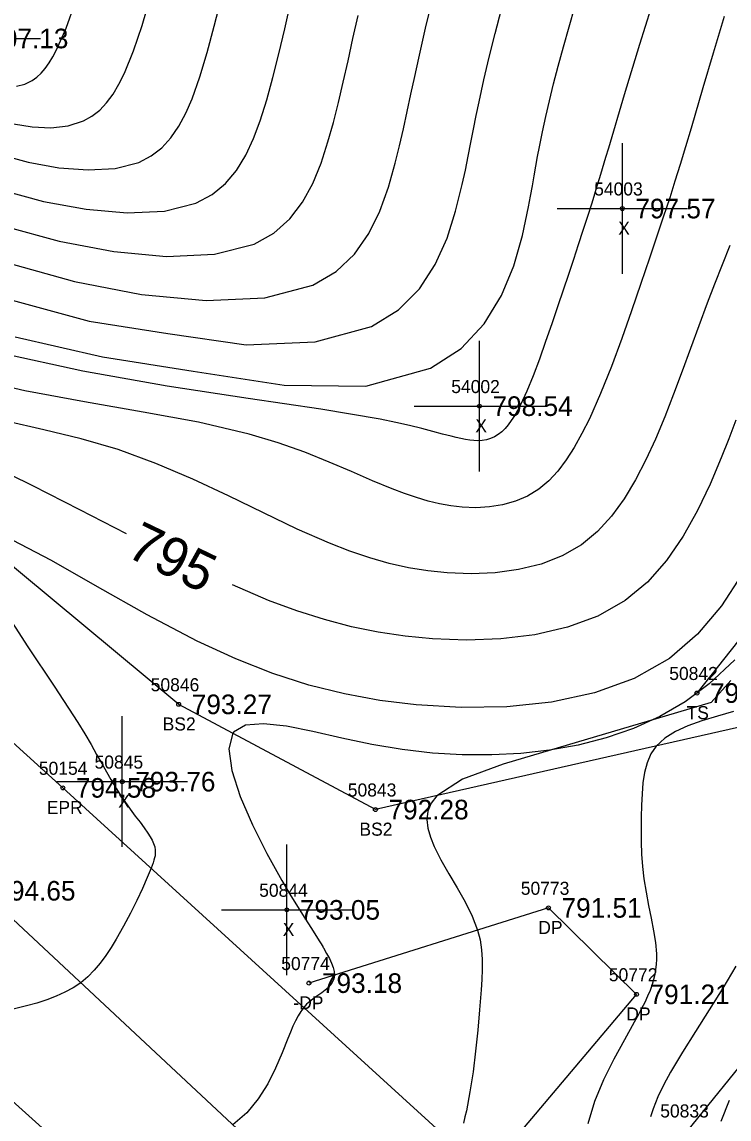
# Model space of a CAD drawing. Extents: x 1378535 to 1380697, y 997729 to 1000024.
# Drawn here: x 1378746.7 to 1378800.8, y 999798.8 to 999882.8 of the extents above; entities that cross this region are included whole.
import ezdxf

# ---------------------------------------------------------------- set-up
doc = ezdxf.new("R2010")
doc.units = 0
for name, color, linetype in [('RD_DTM_BkLn1', 7, 'Continuous'), ('RD_DTM_BkLn2', 7, 'Continuous'), ('RD_DTM_BkLn_txCode', 7, 'Continuous'), ('RD_DTM_Major1', 7, 'Continuous'), ('RD_DTM_Major1_Lbl', 7, 'Continuous'), ('RD_DTM_Minor1', 7, 'Continuous'), ('RD_EX_Driveway', 7, 'Continuous'), ('RD_EX_Driveway_txCode', 7, 'Continuous'), ('RD_EX_Misc', 7, 'Continuous'), ('RD_EX_Misc_txCode', 7, 'Continuous'), ('RD_EX_Road', 7, 'Continuous'), ('RD_EX_Road_txCode', 7, 'Continuous'), ('RD_EX_TX_Driveway_ELEV', 7, 'Continuous'), ('RD_EX_TX_Misc_ELEV', 7, 'Continuous'), ('RD_EX_TX_Road_ELEV', 7, 'Continuous'), ('RD_HC_Survey_ELEV', 7, 'Continuous'), ('RD_SMD_Locator', 7, 'Continuous')]:
    doc.layers.add(name, color=color, linetype=linetype)

msp = doc.modelspace()

# ---------------------------------------------------------------- linework, layer by layer
at = {"layer": 'RD_DTM_BkLn1'}
msp.add_lwpolyline([(1379201.7, 999398.205), (1379156.533, 999438.891), (1379112.084, 999479.847), (1379066.495, 999520.561), (1379020.821, 999562.613), (1378974.239, 999604.981), (1378928.957, 999646.778), (1378882.739, 999688.619), (1378834.578, 999733.071), (1378787.698, 999775.121), (1378743.642, 999816.274), (1378698.706, 999856.431), (1378652.056, 999898.787), (1378607.023, 999939.646), (1378604.538, 999941.267)], dxfattribs=at)
at = {"layer": 'RD_DTM_BkLn2'}
for points in [[(1378843.617, 999885.073), (1378833.284, 999869.798), (1378802.971, 999829.09), (1378773.742, 999822.488), (1378758.678, 999830.541), (1378715.181, 999866.671), (1378674.59, 999902.834), (1378646.18, 999933.076), (1378637.895, 999948.377), (1378638.183, 999977.043)], [(1378839.626, 999887.968), (1378830.473, 999871.929), (1378798.351, 999831.404)], [(1378925.231, 999671.641), (1378884.865, 999710.355), (1378842.861, 999749.051), (1378800.856, 999787.394), (1378797.661, 999797.924), (1378813.033, 999816.9), (1378834.932, 999844.694), (1378855.626, 999872.588)]]:
    msp.add_lwpolyline(points, dxfattribs=at)
at = {"layer": 'RD_DTM_Major1'}
for points in [[(1378746.02, 999874.966), (1378747.471, 999874.732), (1378748.882, 999874.67), (1378750.203, 999874.811), (1378751.386, 999875.186), (1378752.04, 999875.553), (1378752.63, 999876.021), (1378753.163, 999876.587), (1378753.649, 999877.247), (1378754.097, 999877.998), (1378754.516, 999878.837), (1378755.22, 999880.554), (1378755.873, 999882.502), (1378756.491, 999884.638), (1378757.088, 999886.922), (1378757.68, 999889.31), (1378758.279, 999891.76), (1378758.942, 999894.412), (1378759.615, 999897.073), (1378760.284, 999899.729), (1378760.931, 999902.368), (1378761.542, 999904.975), (1378762.101, 999907.537), (1378762.495, 999909.523)], [(1378745.923, 999861.481), (1378751.833, 999859.863), (1378757.836, 999858.925), (1378763.845, 999858.055), (1378769.136, 999858.284), (1378773.445, 999859.459), (1378775.509, 999860.729), (1378777.108, 999862.342), (1378778.32, 999864.201), (1378779.219, 999866.213), (1378779.882, 999868.284), (1378780.385, 999870.319), (1378780.625, 999871.418), (1378780.846, 999872.485), (1378781.054, 999873.531), (1378781.257, 999874.567), (1378781.462, 999875.602), (1378781.676, 999876.646), (1378782.043, 999878.328), (1378782.452, 999880.067), (1378782.902, 999881.872), (1378783.395, 999883.749)], [(1378801.342, 999852.278), (1378800.793, 999850.856), (1378800.215, 999849.405), (1378799.362, 999847.393), (1378798.4, 999845.371), (1378797.298, 999843.406), (1378796.029, 999841.56), (1378794.56, 999839.898), (1378792.863, 999838.484), (1378790.769, 999837.297), (1378788.443, 999836.436), (1378785.948, 999835.865), (1378783.349, 999835.551), (1378780.711, 999835.459), (1378778.099, 999835.554), (1378776.006, 999835.752), (1378773.948, 999836.059), (1378771.9, 999836.481), (1378769.837, 999837.024), (1378767.732, 999837.695), (1378765.562, 999838.498), (1378762.792, 999839.677)], [(1378754.686, 999843.584), (1378751.097, 999845.425), (1378747.504, 999847.256), (1378744.07, 999848.935)], [(1378801.328, 999810.498), (1378800.324, 999808.818), (1378799.278, 999807.152), (1378798.235, 999805.515), (1378797.24, 999803.923), (1378796.336, 999802.392), (1378795.82, 999801.437), (1378795.369, 999800.507), (1378794.991, 999799.596), (1378794.789, 999798.98)]]:
    msp.add_lwpolyline(points, dxfattribs=at)
at = {"layer": 'RD_DTM_Minor1'}
for points in [[(1378744.87, 999872.655), (1378747.166, 999872.035), (1378749.493, 999871.612), (1378751.747, 999871.437), (1378753.823, 999871.557), (1378755.618, 999872.021), (1378756.564, 999872.507), (1378757.378, 999873.138), (1378758.078, 999873.902), (1378758.685, 999874.79), (1378759.219, 999875.79), (1378759.699, 999876.893), (1378760.304, 999878.567), (1378760.866, 999880.415), (1378761.405, 999882.436), (1378761.942, 999884.628)], [(1378795.247, 999885.194), (1378793.964, 999881.039), (1378792.794, 999877.185), (1378791.574, 999873.114), (1378791.361, 999872.401), (1378790.972, 999871.103), (1378790.617, 999869.931), (1378790.509, 999869.577), (1378790.295, 999868.886), (1378789.974, 999867.864), (1378789.63, 999866.796), (1378789.272, 999865.701), (1378788.9, 999864.579), (1378788.514, 999863.428), (1378788.116, 999862.247), (1378787.706, 999861.034), (1378787.244, 999859.672), (1378786.772, 999858.305), (1378786.292, 999856.967), (1378785.808, 999855.693), (1378785.323, 999854.517), (1378784.84, 999853.473), (1378784.608, 999853.028), (1378784.376, 999852.621), (1378784.142, 999852.255), (1378783.905, 999851.928), (1378783.662, 999851.642), (1378783.413, 999851.397), (1378783.136, 999851.18), (1378782.848, 999851.007), (1378782.548, 999850.878), (1378782.235, 999850.788), (1378781.908, 999850.736), (1378781.565, 999850.719), (1378781.271, 999850.729), (1378780.962, 999850.759), (1378780.636, 999850.808), (1378780.29, 999850.875), (1378779.921, 999850.958), (1378779.527, 999851.055), (1378778.866, 999851.229), (1378778.126, 999851.428), (1378777.294, 999851.646), (1378776.356, 999851.879), (1378775.299, 999852.122), (1378774.112, 999852.367), (1378769.56, 999853.135), (1378763.993, 999853.954), (1378757.794, 999854.895), (1378751.345, 999856.027), (1378745.027, 999857.422)], [(1378745.68, 999864.302), (1378750.691, 999862.905), (1378755.831, 999861.914), (1378760.791, 999861.453), (1378765.263, 999861.646), (1378768.938, 999862.617), (1378770.727, 999863.666), (1378772.139, 999865.006), (1378773.238, 999866.572), (1378774.083, 999868.297), (1378774.736, 999870.116), (1378775.259, 999871.962), (1378775.587, 999873.28), (1378775.89, 999874.59), (1378776.177, 999875.904), (1378776.46, 999877.234), (1378776.748, 999878.592), (1378777.053, 999879.99), (1378777.583, 999882.287), (1378778.17, 999884.687)], [(1378745.153, 999869.903), (1378748.34, 999869.032), (1378751.585, 999868.427), (1378754.722, 999868.156), (1378757.583, 999868.29), (1378760.001, 999868.9), (1378761.233, 999869.551), (1378762.256, 999870.395), (1378763.103, 999871.406), (1378763.806, 999872.562), (1378764.398, 999873.838), (1378764.912, 999875.209), (1378765.423, 999876.815), (1378765.896, 999878.518), (1378766.348, 999880.326), (1378766.799, 999882.248), (1378767.266, 999884.292)], [(1378746.155, 999858.658), (1378752.854, 999857.13), (1378759.787, 999856.051), (1378766.763, 999854.958), (1378773.017, 999854.898), (1378777.958, 999856.279), (1378780.293, 999857.778), (1378782.072, 999859.667), (1378783.387, 999861.821), (1378784.328, 999864.113), (1378784.988, 999866.417), (1378785.458, 999868.605), (1378785.614, 999869.43), (1378785.758, 999870.224), (1378785.894, 999870.99), (1378786.026, 999871.738), (1378786.157, 999872.472), (1378786.293, 999873.201), (1378786.522, 999874.351), (1378786.775, 999875.523), (1378787.059, 999876.738), (1378787.376, 999878.018), (1378787.733, 999879.383), (1378788.135, 999880.853), (1378789.011, 999883.916)], [(1378746.269, 999877.84), (1378746.888, 999878.002), (1378747.469, 999878.291), (1378747.811, 999878.543), (1378748.138, 999878.85), (1378748.45, 999879.213), (1378748.751, 999879.631), (1378749.043, 999880.105), (1378749.328, 999880.634), (1378750.056, 999882.278), (1378750.75, 999884.228)], [(1378800.444, 999883.176), (1378799.598, 999880.366), (1378798.813, 999877.72), (1378797.901, 999874.631), (1378797.478, 999873.214), (1378797.07, 999871.865), (1378796.669, 999870.568), (1378796.268, 999869.309), (1378796.024, 999868.563), (1378795.776, 999867.818), (1378795.523, 999867.066), (1378794.717, 999864.69), (1378794.059, 999862.741), (1378793.351, 999860.665), (1378792.598, 999858.529), (1378791.805, 999856.396), (1378790.977, 999854.333), (1378790.12, 999852.403), (1378789.552, 999851.257), (1378788.966, 999850.201), (1378788.351, 999849.242), (1378787.7, 999848.387), (1378787.005, 999847.643), (1378786.255, 999847.018), (1378785.384, 999846.483), (1378784.453, 999846.082), (1378783.474, 999845.807), (1378782.46, 999845.647), (1378781.423, 999845.592), (1378780.375, 999845.634), (1378779.512, 999845.734), (1378778.645, 999845.89), (1378777.768, 999846.099), (1378776.875, 999846.36), (1378775.961, 999846.669), (1378775.021, 999847.025), (1378773.518, 999847.651), (1378771.916, 999848.349), (1378770.195, 999849.086), (1378768.33, 999849.832), (1378766.3, 999850.555), (1378764.082, 999851.223), (1378760.202, 999852.124), (1378755.946, 999852.911), (1378751.463, 999853.683), (1378746.896, 999854.541), (1378742.392, 999855.583)], [(1378745.423, 999867.113), (1378749.518, 999865.983), (1378753.704, 999865.188), (1378757.745, 999864.823), (1378761.406, 999864.984), (1378764.451, 999865.765), (1378765.963, 999866.607), (1378767.184, 999867.689), (1378768.162, 999868.97), (1378768.943, 999870.408), (1378769.573, 999871.959), (1378770.1, 999873.583), (1378770.518, 999875.07), (1378770.905, 999876.592), (1378771.275, 999878.161), (1378771.641, 999879.789), (1378772.018, 999881.486), (1378772.421, 999883.265)], [(1378800.87, 999865.661), (1378799.709, 999862.705), (1378799.145, 999861.245), (1378798.5, 999859.52), (1378797.222, 999856.029), (1378796.567, 999854.283), (1378795.886, 999852.55), (1378795.169, 999850.838), (1378794.443, 999849.246), (1378793.655, 999847.713), (1378792.788, 999846.268), (1378791.821, 999844.941), (1378790.737, 999843.762), (1378789.517, 999842.761), (1378788.044, 999841.909), (1378786.428, 999841.278), (1378784.704, 999840.849), (1378782.908, 999840.604), (1378781.076, 999840.526), (1378779.243, 999840.595), (1378777.755, 999840.751), (1378776.277, 999840.996), (1378774.798, 999841.33), (1378773.306, 999841.753), (1378771.788, 999842.266), (1378770.231, 999842.87), (1378767.757, 999843.96), (1378765.177, 999845.189), (1378762.503, 999846.486), (1378759.749, 999847.774), (1378756.926, 999848.981), (1378754.048, 999850.032), (1378751.217, 999850.857), (1378748.351, 999851.554), (1378745.457, 999852.211)], [(1378801.8, 999840.472), (1378800.243, 999838.078), (1378798.409, 999835.904), (1378796.25, 999834.053), (1378793.546, 999832.513), (1378790.508, 999831.415), (1378787.228, 999830.712), (1378783.798, 999830.358), (1378780.309, 999830.306), (1378776.852, 999830.509), (1378774.084, 999830.842), (1378771.359, 999831.337), (1378768.637, 999832.018), (1378765.878, 999832.905), (1378763.04, 999834.021), (1378760.083, 999835.387), (1378756.271, 999837.395), (1378752.474, 999839.539), (1378748.95, 999841.539), (1378745.958, 999843.118)], [(1378745.186, 999837.943), (1378747.135, 999834.949), (1378749.151, 999831.924), (1378750.945, 999829.153), (1378751.483, 999828.274), (1378751.964, 999827.46), (1378752.397, 999826.708), (1378752.79, 999826.014), (1378753.152, 999825.373), (1378753.492, 999824.783), (1378753.708, 999824.418), (1378753.814, 999824.243), (1378753.919, 999824.072), (1378754.127, 999823.743), (1378754.555, 999823.102), (1378754.967, 999822.52), (1378755.357, 999821.993), (1378755.718, 999821.515), (1378756.042, 999821.078), (1378756.324, 999820.678), (1378756.5, 999820.403), (1378756.646, 999820.14), (1378756.76, 999819.885), (1378756.839, 999819.632), (1378756.881, 999819.377), (1378756.883, 999819.115), (1378756.864, 999818.955), (1378756.83, 999818.788), (1378756.783, 999818.611), (1378756.722, 999818.421), (1378756.648, 999818.216), (1378756.562, 999817.992), (1378756.268, 999817.283), (1378755.899, 999816.451), (1378755.464, 999815.53), (1378754.978, 999814.555), (1378754.451, 999813.56), (1378753.897, 999812.579), (1378753.506, 999811.934), (1378753.099, 999811.318), (1378752.671, 999810.735), (1378752.212, 999810.19), (1378751.715, 999809.69), (1378751.173, 999809.239), (1378750.594, 999808.848), (1378749.966, 999808.503), (1378749.292, 999808.198), (1378748.575, 999807.926), (1378747.817, 999807.681), (1378747.02, 999807.456), (1378745.602, 999807.109)], [(1378801.244, 999833.948), (1378799.296, 999832.115), (1378797.45, 999830.739), (1378795.514, 999829.603), (1378793.496, 999828.687), (1378791.409, 999827.968), (1378789.262, 999827.425), (1378787.066, 999827.038), (1378784.87, 999826.79), (1378782.641, 999826.67), (1378780.382, 999826.677), (1378778.097, 999826.812), (1378775.789, 999827.075), (1378773.463, 999827.463), (1378771.168, 999827.952), (1378768.956, 999828.455), (1378766.923, 999828.861), (1378765.169, 999829.06), (1378763.79, 999828.943), (1378762.884, 999828.401), (1378762.874, 999828.388), (1378762.864, 999828.376), (1378762.855, 999828.363), (1378762.845, 999828.35), (1378762.836, 999828.337), (1378762.826, 999828.323), (1378762.514, 999827.135), (1378762.739, 999825.473), (1378763.381, 999823.485), (1378764.317, 999821.321), (1378765.424, 999819.13), (1378766.581, 999817.06), (1378767.196, 999816.024), (1378767.782, 999815.068), (1378768.333, 999814.189), (1378768.841, 999813.387), (1378769.299, 999812.659), (1378769.701, 999812.002), (1378769.711, 999811.986), (1378769.72, 999811.97), (1378769.73, 999811.954), (1378769.739, 999811.938), (1378769.749, 999811.923), (1378769.758, 999811.907), (1378770.005, 999811.479), (1378770.214, 999811.086), (1378770.381, 999810.726), (1378770.503, 999810.396), (1378770.576, 999810.094), (1378770.596, 999809.818), (1378770.558, 999809.546), (1378770.462, 999809.298), (1378770.315, 999809.07), (1378770.124, 999808.857), (1378769.897, 999808.656), (1378769.64, 999808.463), (1378769.416, 999808.309), (1378769.182, 999808.15), (1378768.944, 999807.981), (1378768.706, 999807.794), (1378768.473, 999807.583), (1378768.251, 999807.34), (1378768.029, 999807.04), (1378767.819, 999806.698), (1378767.62, 999806.318), (1378767.425, 999805.901), (1378767.231, 999805.449), (1378767.034, 999804.966), (1378766.593, 999803.866), (1378766.088, 999802.692), (1378765.49, 999801.498), (1378764.768, 999800.339), (1378763.891, 999799.271), (1378762.831, 999798.349)], [(1378800.956, 999832.371), (1378799.433, 999830.685), (1378795.238, 999829.438), (1378787.208, 999827.053), (1378783.521, 999825.956), (1378780.393, 999824.826), (1378778.432, 999823.547), (1378777.996, 999822.976), (1378777.753, 999822.372), (1378777.68, 999821.735), (1378777.752, 999821.07), (1378777.945, 999820.378), (1378778.235, 999819.661), (1378778.753, 999818.635), (1378779.357, 999817.579), (1378779.993, 999816.502), (1378780.608, 999815.417), (1378781.148, 999814.332), (1378781.559, 999813.26), (1378781.75, 999812.509), (1378781.863, 999811.763), (1378781.912, 999811.014), (1378781.913, 999810.255), (1378781.879, 999809.48), (1378781.826, 999808.68), (1378781.711, 999807.174), (1378781.573, 999805.606), (1378781.408, 999804.011), (1378781.211, 999802.427), (1378780.976, 999800.891), (1378780.7, 999799.442), (1378780.593, 999798.963), (1378780.479, 999798.496)], [(1378801.156, 999830.002), (1378799.927, 999829.633), (1378798.729, 999829.279), (1378797.662, 999828.89), (1378796.724, 999828.451), (1378795.903, 999827.948), (1378795.239, 999827.344), (1378794.834, 999826.748), (1378794.544, 999826.072), (1378794.347, 999825.327), (1378794.224, 999824.529), (1378794.152, 999823.691), (1378794.111, 999822.826), (1378794.083, 999821.897), (1378794.071, 999820.957), (1378794.081, 999820.013), (1378794.118, 999819.067), (1378794.187, 999818.125), (1378794.293, 999817.191), (1378794.458, 999816.159), (1378794.653, 999815.15), (1378794.854, 999814.167), (1378795.035, 999813.218), (1378795.174, 999812.307), (1378795.245, 999811.44), (1378795.249, 999811.034), (1378795.23, 999810.637), (1378795.188, 999810.247), (1378795.123, 999809.861), (1378795.035, 999809.478), (1378794.922, 999809.093), (1378794.764, 999808.649), (1378794.576, 999808.198), (1378794.36, 999807.734), (1378794.117, 999807.254), (1378793.849, 999806.754), (1378793.559, 999806.23), (1378792.796, 999804.877), (1378791.986, 999803.393), (1378791.204, 999801.806), (1378790.522, 999800.142), (1378790.012, 999798.429)], [(1378800.827, 999800.231), (1378800.171, 999798.621)]]:
    msp.add_lwpolyline(points, dxfattribs=at)
at = {"layer": 'RD_EX_Driveway'}
msp.add_lwpolyline([(1378783.362, 999796.058), (1378793.727, 999808.347), (1378786.986, 999814.964), (1378768.645, 999809.205)], dxfattribs=at)
at = {"layer": 'RD_EX_Misc'}
for p, q in [((1378738.099, 999881.5), (1378748.099, 999881.5)), ((1378792.642, 999863.484), (1378792.642, 999873.484)), ((1378787.642, 999868.484), (1378797.642, 999868.484)), ((1378781.702, 999848.362), (1378781.702, 999858.362)), ((1378776.702, 999853.362), (1378786.702, 999853.362)), ((1378754.354, 999819.625), (1378754.354, 999829.625)), ((1378749.354, 999824.625), (1378759.354, 999824.625)), ((1378766.957, 999809.813), (1378766.957, 999819.813)), ((1378761.957, 999814.813), (1378771.957, 999814.813))]:
    msp.add_line(p, q, dxfattribs=at)
at = {"layer": 'RD_EX_Road'}
for points in [[(1379209.475, 999405.54), (1379163.997, 999446.485), (1379118.805, 999488.017), (1379074.408, 999528.841), (1379028.669, 999569.9), (1378981.979, 999612.718), (1378937.166, 999653.911), (1378890.129, 999696.785), (1378842.566, 999740.72), (1378794.879, 999783.075), (1378749.806, 999824.149), (1378706.231, 999863.66), (1378659.579, 999905.32), (1378614.058, 999947.757), (1378610.306, 999950.384)], [(1379194.921, 999391.17), (1379151.382, 999431.093), (1379105.356, 999472.756), (1379062.213, 999513.117), (1379014.238, 999555.894), (1378967.91, 999597.354), (1378922.421, 999639.979), (1378876.774, 999681.523), (1378827.896, 999726.217), (1378781.196, 999768.463), (1378736.445, 999808.724), (1378691.95, 999849.175), (1378644.395, 999891.391), (1378600.504, 999932.423), (1378598.568, 999933.73)]]:
    msp.add_lwpolyline(points, dxfattribs=at)
at = {"layer": 'RD_SMD_Locator'}
for centre in [(1378792.642, 999868.484), (1378781.702, 999853.362), (1378798.351, 999831.404), (1378758.678, 999830.541), (1378749.806, 999824.149), (1378754.354, 999824.625), (1378773.742, 999822.488), (1378766.957, 999814.813), (1378786.986, 999814.964), (1378768.645, 999809.205), (1378793.727, 999808.347)]:
    msp.add_circle(centre, 0.15, dxfattribs=at)

# ---------------------------------------------------------------- texts
at = {"layer": 'RD_DTM_BkLn_txCode'}
for s, p in [('50842', (1378796.233, 999832.404)), ('50846', (1378756.536, 999831.541)), ('TS', (1378797.556, 999829.404)), ('BS2', (1378757.45, 999828.541)), ('50843', (1378771.624, 999823.488)), ('BS2', (1378772.514, 999820.488)), ('50833', (1378795.543, 999798.924))]:
    msp.add_text(s, height=1, dxfattribs=at).set_placement(p)
at = {"layer": 'RD_DTM_Major1_Lbl'}
msp.add_text('795', height=3, rotation=334.2669, dxfattribs=at).set_placement((1378754.549, 999841.914))
at = {"layer": 'RD_EX_Driveway_txCode'}
for s, p in [('50773', (1378784.868, 999815.964)), ('DP', (1378786.206, 999812.964)), ('50774', (1378766.527, 999810.205)), ('50772', (1378791.609, 999809.347)), ('-DP', (1378767.456, 999807.205)), ('DP', (1378792.947, 999806.347))]:
    msp.add_text(s, height=1, dxfattribs=at).set_placement(p)
at = {"layer": 'RD_EX_Misc_txCode'}
for s, p in [('54003', (1378790.485, 999869.484)), ('X', (1378792.327, 999866.484)), ('54002', (1378779.545, 999854.362)), ('X', (1378781.387, 999851.362)), ('50845', (1378752.236, 999825.625)), ('X', (1378754.039, 999822.625)), ('50844', (1378764.839, 999815.813)), ('X', (1378766.642, 999812.813))]:
    msp.add_text(s, height=1, dxfattribs=at).set_placement(p)
at = {"layer": 'RD_EX_Road_txCode'}
for s, p in [('50154', (1378747.971, 999825.149)), ('EPR', (1378748.578, 999822.149))]:
    msp.add_text(s, height=1, dxfattribs=at).set_placement(p)
at = {"layer": 'RD_EX_TX_Driveway_ELEV'}
for s, p in [('791.51', (1378787.986, 999814.214)), ('793.18', (1378769.645, 999808.455)), ('791.21', (1378794.727, 999807.597))]:
    msp.add_text(s, height=1.5, dxfattribs=at).set_placement(p)
at = {"layer": 'RD_EX_TX_Misc_ELEV'}
for s, p in [('807.13', (1378744.099, 999880.75)), ('797.57', (1378793.642, 999867.734)), ('798.54', (1378782.702, 999852.612)), ('793.62', (1378799.351, 999830.654)), ('793.27', (1378759.678, 999829.791)), ('793.76', (1378755.354, 999823.875)), ('792.28', (1378774.742, 999821.738)), ('793.05', (1378767.957, 999814.063))]:
    msp.add_text(s, height=1.5, dxfattribs=at).set_placement(p)
at = {"layer": 'RD_EX_TX_Road_ELEV'}
msp.add_text('794.58', height=1.5, dxfattribs=at).set_placement((1378750.806, 999823.399))
at = {"layer": 'RD_HC_Survey_ELEV'}
msp.add_text('794.65', height=1.5, dxfattribs=at).set_placement((1378744.642, 999815.524))

doc.saveas('drawing.dxf')
